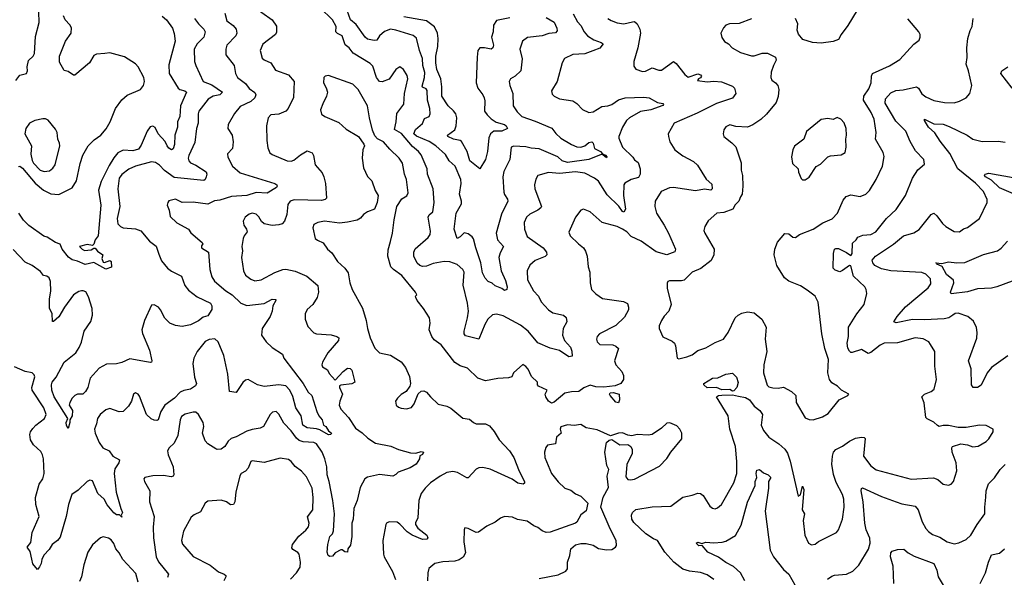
# Model space of a CAD drawing. Extents: x 1954683 to 2060285, y 904798 to 1016299.
# Tile 394 of 472: x 2023113 to 2030450, y 968162 to 972316. Entities that reach past the tile are written whole.
import ezdxf

# ---------------------------------------------------------------- set-up
doc = ezdxf.new("R2010")
doc.units = 0

msp = doc.modelspace()

# ---------------------------------------------------------------- linework, layer by layer
at = {"layer": '0CON10XD'}
for points in [[(2023085, 971863.3), (2023115, 971902.5), (2023163.8, 971915), (2023171.4, 971935), (2023170, 971965), (2023178.1, 972011.9), (2023214.4, 972045), (2023223.6, 972065), (2023230.2, 972189.8), (2023258.2, 972295), (2023254.6, 972375), (2023262.3, 972415), (2023259.3, 972475), (2023246.2, 972595), (2023226.4, 972635), (2023195, 972652), (2023155, 972650.5), (2022977.1, 972582.9)], [(2024840, 972425), (2024994, 972315), (2025027.4, 972267.4), (2025026.2, 972223.8), (2025018.1, 972205), (2024925.5, 972134.5), (2024904.2, 972085), (2024920, 972030), (2024935, 972016.2), (2024984.4, 971994.4), (2025019.5, 971939.5), (2025115, 971904.2), (2025158.1, 971855), (2025154.5, 971735), (2025114.3, 971655), (2025095, 971634.3), (2025045, 971610.8), (2024985, 971607.5), (2024965.8, 971585), (2024951.4, 971525), (2024954.3, 971415), (2024960.9, 971360.9), (2024976.2, 971325), (2024995, 971310.8), (2025105, 971264.4), (2025135, 971262.5), (2025155, 971269.5), (2025205, 971310), (2025255, 971339.2), (2025292, 971325), (2025302.9, 971305), (2025314.4, 971235), (2025366, 971175), (2025380, 971145), (2025390.8, 971095), (2025398.8, 970985), (2025390, 970975), (2025361.2, 970968.8), (2025157.4, 970972.6), (2025128, 970965), (2025112.2, 970937.8), (2025103.5, 970865), (2025085.4, 970814.6), (2025068.8, 970795), (2025045, 970786.9), (2024995, 970782.2), (2024935, 970794.5), (2024915, 970811.4), (2024896, 970846), (2024875, 970868.1), (2024845.5, 970874.5), (2024823.7, 970866.3), (2024792.5, 970845), (2024778, 970815), (2024784.3, 970785), (2024804.3, 970755), (2024809.2, 970735), (2024784.6, 970705.4), (2024777.8, 970685), (2024769.2, 970625), (2024774.1, 970594.1), (2024765.6, 970545), (2024780.5, 970445), (2024795, 970412.5), (2024835, 970381.9), (2024865, 970370.5), (2024912.4, 970377.6), (2025015, 970432.5), (2025074.7, 970455.3), (2025095, 970457.1), (2025165, 970441.5), (2025253.8, 970405), (2025335, 970336.2), (2025338.6, 970285), (2025329.2, 970245), (2025297.5, 970195), (2025255, 970156.2), (2025241.4, 970125), (2025239.2, 970085), (2025260.4, 970030.4), (2025305, 969982.2), (2025325, 969974.4), (2025435, 969967.8), (2025476.6, 969956.6), (2025491.2, 969945), (2025488, 969925), (2025409.2, 969835), (2025368.6, 969765), (2025364.3, 969745), (2025369.7, 969729.7), (2025407.9, 969707.9), (2025420.2, 969680.2), (2025465, 969630), (2025524, 969696), (2025555, 969719.4), (2025575, 969717.5), (2025587.1, 969705), (2025611.4, 969615), (2025588, 969602), (2025505.8, 969594.2), (2025495, 969588.5), (2025495.3, 969575), (2025518.9, 969525), (2025497.5, 969475), (2025492.5, 969445), (2025505.7, 969415), (2025563, 969353), (2025615, 969273.8), (2025665, 969239.1), (2025707.3, 969197.3), (2025765, 969162.1), (2025877.5, 969137.5), (2025935, 969113.1), (2026025, 969089.2), (2026064.1, 969085.9), (2026105, 969099.2), (2026122.5, 969095), (2026115, 969076.7), (2026093.9, 969066.1), (2026091.2, 969045), (2026067.5, 969005), (2026022.3, 968977.7), (2025934.1, 968945.9), (2025915, 968927.5), (2025894.4, 968915.6), (2025795, 968928.2), (2025705, 968907.3), (2025685, 968894.3), (2025649.2, 968830.8), (2025627.2, 968732.8), (2025603.2, 968675), (2025597.1, 968595), (2025587.3, 968565), (2025589.1, 968465), (2025578.9, 968401.1), (2025558.8, 968375), (2025555, 968350), (2025535, 968352), (2025515, 968366.7), (2025505, 968366.2), (2025465, 968343.8), (2025445, 968320), (2025425, 968316.2), (2025412, 968325), (2025405, 968350), (2025409.4, 968405), (2025424.4, 968465), (2025442.9, 968485), (2025452.5, 968507.5), (2025459.3, 968635), (2025447.6, 968735), (2025419.4, 968875), (2025403.8, 968925), (2025401.2, 968985), (2025387.8, 969045)], [(2027238.3, 972358.3), (2027269.5, 972299.5), (2027295, 972272.5), (2027320, 972225), (2027345, 972194.4), (2027390.8, 972165), (2027445, 972146.9), (2027460, 972135), (2027435.3, 972104.7), (2027382.7, 972082.7), (2027325, 972061.1), (2027235, 972057.5), (2027173.4, 972026.6), (2027154.5, 971995.5), (2027118.1, 971855), (2027076, 971785), (2027080.3, 971760.3), (2027096.7, 971745), (2027135, 971725.7), (2027235, 971711.9), (2027265, 971690.8), (2027306.6, 971646.6), (2027355, 971624.3), (2027385, 971630), (2027450.8, 971669.2), (2027495, 971674.4), (2027524.5, 971685), (2027575, 971719.2), (2027625, 971733.3), (2027765, 971739.3), (2027802.7, 971732.7), (2027865, 971699.2), (2027905, 971691.2), (2027911.2, 971685), (2027905, 971676.7), (2027816.7, 971645), (2027738.4, 971631.6), (2027655.8, 971585), (2027634.4, 971565), (2027605.7, 971515), (2027578, 971445), (2027578, 971432), (2027605.7, 971365), (2027682.5, 971292.5), (2027695, 971271.4), (2027721.9, 971251.9), (2027735.5, 971205.5), (2027737.2, 971165), (2027725, 971139.6), (2027669.2, 971125), (2027623.1, 971096.9), (2027614.6, 971085.4), (2027612.1, 971005), (2027627.9, 970905), (2027615, 970882.5), (2027605, 970885.8), (2027577.1, 970927.1), (2027491, 971011), (2027425, 971112.5), (2027395, 971135.5), (2027325, 971173.1), (2027255, 971183.4), (2027135, 971169.2), (2027053, 971177), (2026975, 971156), (2026958.8, 971128.8), (2026948, 971085), (2026950.8, 971055), (2027000.6, 970925), (2026996.2, 970913.8), (2026975, 970895.6), (2026913.8, 970866.2), (2026888.6, 970845), (2026873.1, 970805), (2026875.5, 970755.5), (2026895, 970700), (2027012.7, 970615), (2027037.3, 970585), (2027041.4, 970565), (2027028.9, 970551.1), (2026955, 970521.9), (2026915, 970487.5), (2026894.6, 970445.4), (2026896.9, 970376.9), (2026940.9, 970295), (2026979.1, 970255), (2026999.5, 970215), (2027054.4, 970155), (2027085, 970132.9), (2027165, 970113.8), (2027185, 970097.5), (2027190.6, 970065), (2027161.9, 970015), (2027158.9, 969965), (2027172.7, 969925), (2027216.5, 969875), (2027226.6, 969846.6), (2027230.7, 969809.3), (2027205, 969803.1), (2027135, 969852.3), (2027065, 969868.9), (2026975, 969907.5), (2026901.3, 969995), (2026845, 970040), (2026715, 970110.4), (2026665, 970122.5), (2026635, 970117.8), (2026602.5, 970085), (2026578.5, 970045), (2026535, 969936.7), (2026435, 969960.6), (2026424.5, 969975), (2026425.6, 969995), (2026450.9, 970095), (2026456.4, 970143.6), (2026450, 970205), (2026418.3, 970338.3), (2026424.4, 970435), (2026415.4, 970455.4), (2026372.9, 970492.9), (2026317.8, 970512.2), (2026275, 970513.3), (2026195, 970500.6), (2026145, 970479.5), (2026115, 970477.1), (2026094, 970485), (2026075, 970502.9), (2026050.9, 970555), (2026050.9, 970585), (2026060.7, 970609.3), (2026156.1, 970693.9), (2026171.9, 970715), (2026175, 970740), (2026157.5, 970845), (2026165, 970862), (2026192, 970885), (2026201.9, 970955), (2026192.9, 971055), (2026152.5, 971165), (2026148.2, 971205), (2026105, 971309.2), (2026084.4, 971335), (2026039.9, 971369.9), (2025958.5, 971468.5), (2025905, 971498.8), (2025919.3, 971555), (2025924.1, 971615.9), (2025974.6, 971685.4), (2025980.5, 971765), (2026004.5, 971875), (2026000.2, 971900.2), (2025974, 971945), (2025945, 971963.8), (2025915, 971943.8), (2025865, 971872.5), (2025815, 971852.9), (2025795, 971854.2), (2025772.9, 971885), (2025745, 971968.6), (2025725, 971988.6), (2025597.4, 972067.4), (2025568.5, 972105), (2025537.4, 972127.4), (2025515.6, 972195.6), (2025481.8, 972211.8), (2025469.7, 972225), (2025472.1, 972265), (2025442.7, 972315), (2025352.9, 972405)], [(2024415.6, 972325), (2024445.6, 972285), (2024486.4, 972245), (2024494.4, 972225), (2024485.6, 972185), (2024435.5, 972135), (2024412.5, 972095), (2024416.2, 972005), (2024424.6, 971975), (2024481.1, 971855), (2024545, 971830), (2024624.4, 971775), (2024605, 971756.5), (2024555, 971745.3), (2024516.6, 971723.4), (2024447.5, 971635), (2024441.8, 971615), (2024443.8, 971545), (2024430.4, 971505), (2024418.3, 971401.7), (2024372.3, 971305), (2024368.8, 971285), (2024373.6, 971263.6), (2024385, 971250.5), (2024425, 971232.9), (2024501.6, 971181.6), (2024506.8, 971165), (2024502.9, 971145), (2024495.4, 971124.6), (2024485, 971118.3), (2024265, 971139.3), (2024191.8, 971191.8), (2024155, 971230.9), (2024125, 971250.8), (2024095, 971257.5), (2023975, 971224.4), (2023926.6, 971203.4), (2023875, 971161.4), (2023854.5, 971135), (2023843.6, 971055), (2023860, 970925), (2023840.5, 970835), (2023844.4, 970795), (2023863.9, 970773.9), (2023885, 970764.4), (2023975, 970757.1), (2024015, 970743.1), (2024080.8, 970665), (2024129.1, 970629.1), (2024150.2, 970570.2), (2024170.5, 970520.5), (2024215, 970465.7), (2024245, 970443.3), (2024319.2, 970405), (2024343.3, 970335), (2024370.2, 970300.2), (2024435, 970252.3), (2024534.7, 970204.7), (2024545.2, 970185.2), (2024543.8, 970156.2), (2024515, 970109.4), (2024481.2, 970098.8), (2024445, 970072.9), (2024385, 970043.3), (2024325, 970030), (2024275, 970036.9), (2024232, 970055), (2024195, 970092), (2024163.3, 970155), (2024147.1, 970175), (2024115, 970191.4), (2024095, 970189.2), (2024042.5, 970075), (2024024.4, 970005), (2024029.1, 969979.1), (2024081.4, 969855), (2024098, 969775), (2024095.8, 969764.2), (2024087.7, 969762.3), (2024056.9, 969766.9), (2023935, 969790), (2023875, 969762.2), (2023835, 969751.1), (2023760.3, 969749.7), (2023705, 969719.2), (2023638.8, 969645), (2023621.9, 969575), (2023604.2, 969545), (2023583.2, 969526.8), (2023545, 969525.7), (2023525, 969515.6), (2023503.5, 969495), (2023485.6, 969465), (2023481.1, 969445), (2023505.8, 969404.2), (2023503.3, 969365), (2023486.2, 969335), (2023487.1, 969315), (2023475, 969270), (2023462.8, 969292.8), (2023459.5, 969315), (2023472, 969345), (2023370.9, 969505), (2023352.1, 969555), (2023349.4, 969595), (2023355.3, 969615), (2023385, 969653.8), (2023445, 969764.4), (2023530.3, 969835), (2023556.4, 969873.6), (2023574.4, 969914.4), (2023594.6, 969995), (2023642.1, 970067.9), (2023656.7, 970115), (2023652.5, 970165), (2023625, 970252), (2023605, 970287.5), (2023586.8, 970296.8), (2023574.4, 970295.6), (2023555, 970290.8), (2023515, 970267.1), (2023446.2, 970175), (2023405, 970101.9), (2023365, 970066.7), (2023358.3, 970068.3), (2023355, 970127.5), (2023336, 970165), (2023335.6, 970235), (2023345.6, 970294.4), (2023343.1, 970365), (2023333.5, 970393.5), (2023315.5, 970405.5), (2023291.1, 970411.1), (2023269.2, 970439.2), (2023205.7, 970485), (2023155, 970508.6), (2023065, 970604.4)], [(2024641.1, 972365), (2024656.2, 972306.2), (2024705, 972272.5), (2024725.7, 972245), (2024731.9, 972215), (2024724.5, 972195), (2024657.3, 972125), (2024648.2, 972095), (2024650, 972055), (2024712.2, 971975), (2024721.9, 971915), (2024735.7, 971885), (2024795, 971840), (2024824, 971804), (2024865, 971772.2), (2024872.3, 971755), (2024866.4, 971733.6), (2024834.7, 971705.3), (2024755, 971670), (2024713.8, 971616.2), (2024665.8, 971535), (2024664, 971505), (2024696.6, 971456.6), (2024704.4, 971405), (2024698.6, 971355), (2024662.4, 971317.6), (2024662.8, 971292.8), (2024698.1, 971225), (2024755, 971175.6), (2025015, 971094.5), (2025028.1, 971085), (2025031.1, 971075), (2025025.6, 971065), (2024957, 971023), (2024875, 971029.2), (2024804.8, 971005.2), (2024691.9, 970998.1), (2024605, 970970.8), (2024565, 970965.5), (2024515, 970941.9), (2024405, 970957.1), (2024325, 970954.4), (2024275, 970977.5), (2024225, 970966), (2024216.1, 970953.9), (2024211.2, 970935), (2024227, 970897), (2024235, 970850.8), (2024285, 970802), (2024372, 970755), (2024388.8, 970728.8), (2024473.3, 970655), (2024476.7, 970645), (2024468, 970632), (2024468, 970615), (2024520, 970585), (2024528.9, 970455), (2024545, 970400), (2024565, 970368.8), (2024650, 970295), (2024696.7, 970266.7), (2024760, 970205), (2024806.2, 970186.2), (2024935, 970201.8), (2024995, 970232.5), (2025021.2, 970231.2), (2025022.9, 970225), (2024998.9, 970185), (2024993.3, 970145), (2024978.9, 970105), (2024921.1, 970015), (2024914.3, 969965), (2024950, 969915), (2024995, 969873.1), (2025071.2, 969825), (2025080.8, 969795), (2025225, 969605.6), (2025261.9, 969541.9), (2025289.2, 969515), (2025328.1, 969398.1), (2025343.1, 969365), (2025366.4, 969335), (2025376.2, 969296.2), (2025395, 969284.2), (2025413.1, 969253.1), (2025435.8, 969235), (2025432.5, 969225), (2025415, 969222), (2025350.5, 969260.5), (2025325, 969268.9), (2025255, 969274.8), (2025223.1, 969295), (2025209.4, 969365), (2025171.8, 969425), (2025149, 969509), (2025125.6, 969555.6), (2025095, 969589.1), (2025043.3, 969596.7), (2024935, 969582.1), (2024885, 969594.5), (2024815, 969634.2), (2024795, 969629.2), (2024776.4, 969613.6), (2024725, 969538.8), (2024675.8, 969545.8), (2024664.8, 969675), (2024634.3, 969814.3), (2024592.5, 969915), (2024567.7, 969937.7), (2024525, 969934.3), (2024495, 969918.9), (2024435.6, 969845), (2024411.4, 969795), (2024402.2, 969755), (2024415, 969653.8), (2024430, 969605), (2024423.1, 969586.9), (2024385, 969563.5), (2024335, 969554.5), (2024308.2, 969541.8), (2024265.6, 969495), (2024195.7, 969444.3), (2024163.7, 969396.3), (2024145.8, 969335), (2024135, 969329.2), (2024115, 969331.1), (2024093, 969343), (2024058.2, 969375), (2024005, 969510), (2023995, 969526.7), (2023975, 969536.7), (2023961.2, 969525), (2023945.6, 969474.4), (2023923.6, 969436.4), (2023885, 969397.5), (2023855, 969393.3), (2023785, 969420), (2023755, 969409.2), (2023714, 969375), (2023692.5, 969345), (2023686.5, 969305), (2023671.5, 969265), (2023674.5, 969235.5), (2023706.2, 969165), (2023732.2, 969125), (2023780, 969105), (2023806, 969065), (2023856.7, 969036.7), (2023852.5, 969015), (2023821.3, 968968.7), (2023816.1, 968935), (2023831.8, 968795), (2023865.7, 968675), (2023880, 968645), (2023870, 968625), (2023875, 968610), (2023857, 968627), (2023835, 968626), (2023815, 968640.8), (2023765, 968702.5), (2023742.6, 968742.6), (2023696.5, 968785), (2023655, 968881.2), (2023635, 968885.7), (2023615, 968874.4), (2023550, 968810), (2023500.7, 968779.3), (2023476.5, 968705), (2023460, 968615), (2023415, 968461.2), (2023395.8, 968435), (2023354.7, 968405.3), (2023331.9, 968368.1), (2023293.7, 968326.3), (2023276.9, 968295), (2023272.5, 968265), (2023260.3, 968239.7), (2023245, 968220), (2023210.9, 968260.9), (2023204.2, 968295.8), (2023191.8, 968355), (2023169.2, 968385), (2023195, 968421.2), (2023206.4, 968495), (2023257.1, 968615), (2023234.4, 968705), (2023231.1, 968755), (2023257.1, 968855), (2023285.6, 968895), (2023295.4, 968935), (2023290.4, 969045), (2023283.8, 969075), (2023269.8, 969099.8), (2023215, 969147.5), (2023194.5, 969185), (2023188.2, 969225), (2023193.5, 969245), (2023210.5, 969269.5), (2023234, 969296), (2023298.6, 969345), (2023310.5, 969375), (2023291.8, 969425), (2023206.1, 969555), (2023204.5, 969575), (2023227.1, 969655), (2023220.9, 969670.9), (2023205, 969685.8), (2023155, 969694.2), (2023075, 969730.8)], [(2023105, 971223.3), (2023115, 971223.8), (2023135, 971208.6), (2023228, 971098), (2023290, 971045), (2023345, 971017.8), (2023405, 971013.5), (2023505, 971063.8), (2023536.9, 971115), (2023563.4, 971245), (2023583.6, 971306.4), (2023623.6, 971376.4), (2023668.8, 971421.2), (2023717.1, 971455), (2023758.2, 971501.8), (2023788.1, 971555), (2023826, 971654), (2023875, 971718.2), (2023915, 971754), (2024013.5, 971795), (2024035, 971824.4), (2024044.3, 971855), (2024038.1, 971885), (2023995.2, 971965), (2023975, 971987.1), (2023895, 972039.7), (2023785, 972070), (2023746.8, 972063.2), (2023685, 972059.2), (2023665, 972050), (2023632.9, 971995), (2023525, 971903.3), (2023515, 971903.3), (2023475, 971930), (2023445, 971937.5), (2023409.5, 971999.5), (2023410.5, 972045), (2023455.4, 972154.6), (2023495.5, 972215), (2023498.9, 972255), (2023487.8, 972277.8), (2023451.4, 972315), (2023439.4, 972345)], [(2024175, 972340.8), (2024206.5, 972315), (2024251.6, 972251.6), (2024263.2, 972213.2), (2024270.5, 972155), (2024225, 971980), (2024227.9, 971915), (2024295, 971805.8), (2024306.2, 971795), (2024344.6, 971784.6), (2024355.6, 971775), (2024311.3, 971675), (2024305.4, 971595), (2024289.1, 971555), (2024289.5, 971515), (2024269.4, 971455), (2024267.5, 971385), (2024256, 971354), (2024245, 971345.6), (2024225, 971357.5), (2024212.7, 971375)], [(2027035, 972331.5), (2027095, 972297.8), (2027116.6, 972253.4), (2027117.9, 972232.1), (2027105, 972216.7), (2027055, 972212), (2027005, 972195.3), (2026896.5, 972183.5), (2026860, 972155), (2026839.4, 972095), (2026856.5, 972025), (2026848.2, 971935), (2026805, 971895.5), (2026770, 971875), (2026760, 971855), (2026764.2, 971825.8), (2026787.7, 971765), (2026790, 971675), (2026819.5, 971629.5), (2026855, 971594.6), (2026955, 971560.9), (2027077.9, 971507.9), (2027106.9, 971466.9), (2027144.2, 971434.2), (2027225, 971386.8), (2027265, 971369.6), (2027295, 971365.5), (2027325, 971376.4), (2027355, 971401.2), (2027376.2, 971406.2), (2027385.4, 971395.4), (2027397.1, 971355), (2027441.4, 971335), (2027457, 971317), (2027476.9, 971306.9), (2027488.5, 971295), (2027485, 971286.2), (2027458.3, 971308.3), (2027445, 971310.8), (2027355, 971273.5), (2027195, 971251.6), (2027155, 971264), (2027121.8, 971295), (2026985, 971352.7), (2026925, 971357.5), (2026885, 971368.7), (2026795, 971373.6), (2026775, 971365.7), (2026766.2, 971275), (2026721.2, 971185), (2026713.8, 971145), (2026720.3, 971030.3), (2026724.5, 971014.5), (2026749.1, 970979.1), (2026750, 970965), (2026702.4, 970867.6), (2026664.7, 970725), (2026673.5, 970675), (2026718.6, 970625), (2026692.1, 970577.9), (2026684.5, 970544.5), (2026701.9, 970445), (2026733, 970373), (2026745.5, 970325), (2026742.5, 970305), (2026725, 970298.6), (2026705, 970312.9), (2026655, 970332.2), (2026632.6, 970352.6), (2026605, 970364.3), (2026580.4, 970390.4), (2026560.5, 970430.5), (2026548.8, 970505), (2026510.8, 970615), (2026495, 970682), (2026485, 970698.2), (2026455, 970721.5), (2026425, 970728.6), (2026395, 970698), (2026373.3, 970685), (2026351.4, 970755), (2026365, 970873.3), (2026406.2, 970945), (2026406.2, 970965), (2026390.6, 971015), (2026401.6, 971095), (2026400, 971125), (2026358.5, 971225), (2026312.2, 971265), (2026285, 971312.2), (2026213.8, 971375), (2026165, 971408.5), (2026069, 971449), (2026050, 971465), (2026061.5, 971498.5), (2026115, 971542.2), (2026130.4, 971579.6), (2026164.4, 971595.6), (2026171.1, 971615), (2026168.4, 971655), (2026150.8, 971715), (2026148.2, 971788.2), (2026140.8, 971800.8), (2026115, 971813.3), (2026111.1, 971821.1), (2026130, 971885), (2026131.1, 971921.1), (2026116.8, 971975), (2026115.7, 972025.7), (2026093.3, 972085), (2026068.8, 972178.8), (2026045, 972198.5), (2025915, 972238.8), (2025875, 972245.5), (2025831.4, 972228.6), (2025794.3, 972195), (2025775, 972164.3), (2025755, 972161.1), (2025705, 972170.6), (2025688.1, 972185), (2025619.2, 972279.2), (2025578.2, 972315), (2025553.8, 972385)], [(2026765, 972330), (2026665, 972308.6), (2026644.6, 972275.4), (2026641.8, 972225), (2026629.6, 972185), (2026644.2, 972125), (2026637.5, 972105), (2026625, 972096), (2026576.9, 972106.9), (2026542.5, 972105), (2026527.1, 972085), (2026522.3, 972037.7), (2026514.7, 971845), (2026525.8, 971805.8), (2026565, 971755.7), (2026573.8, 971733.8), (2026579.3, 971710.7), (2026577.6, 971635), (2026596, 971606), (2026625, 971578.2), (2026662.8, 971552.8), (2026725, 971534.4), (2026738.2, 971525), (2026746.7, 971505), (2026705.4, 971484.6), (2026645, 971484.4), (2026620.6, 971465), (2026609.4, 971435), (2026600, 971335), (2026584.3, 971275), (2026542.5, 971205), (2026467.1, 971265), (2026446.6, 971335), (2026405, 971407.5), (2026395, 971415.5), (2026345, 971425.3), (2026303.8, 971445), (2026300, 971455), (2026354.4, 971495), (2026365.5, 971525), (2026371.5, 971585), (2026362.3, 971615), (2026345, 971637.1), (2026306.9, 971675), (2026258.5, 971745), (2026259.4, 971815), (2026251.2, 971875), (2026221.7, 971945), (2026213.6, 971995), (2026214.3, 972045), (2026229.2, 972115), (2026230.8, 972175), (2026225.8, 972215), (2026205, 972262.1), (2026145, 972308.4), (2025975, 972337.1)], [(2027495, 972324.3), (2027519.8, 972309.8), (2027565, 972292.9), (2027615, 972284.4), (2027679.2, 972299.2)], [(2027705, 968667.8), (2027825, 968687.5), (2027965, 968690.8), (2028055, 968758.6), (2028125, 968772.5), (2028165, 968788.8), (2028185, 968786), (2028205, 968771.2), (2028255, 968692.5), (2028276.1, 968676.1), (2028295, 968672), (2028311.7, 968678.3), (2028343.3, 968705), (2028435.5, 968865), (2028455.7, 968935.7), (2028457.8, 969025), (2028447.3, 969135), (2028405.4, 969265), (2028393.3, 969365), (2028306, 969505), (2028320, 969515), (2028345, 969519.6), (2028425, 969520.6), (2028469.6, 969510.4), (2028520.1, 969500.1), (2028551.8, 969485), (2028587, 969437), (2028628.8, 969405), (2028648.8, 969375), (2028639.2, 969295), (2028654.4, 969255), (2028694.3, 969205), (2028770, 969155), (2028815, 969115.8), (2028835, 969087.1), (2028855, 969027.1), (2028914.2, 968765), (2028930, 968775), (2028945, 968840), (2028956.1, 968816.1), (2028943.3, 968665), (2028961.9, 968635), (2028951.4, 968585), (2028963.9, 968475), (2028990, 968415), (2029013.2, 968403.2), (2029040.6, 968409.4), (2029065, 968428), (2029200, 968495), (2029215.5, 968514.5), (2029243.3, 968595), (2029255.4, 968685), (2029254.5, 968745), (2029245, 968778.8), (2029197.7, 968867.7), (2029176.7, 968926.7), (2029163.9, 969005), (2029168.5, 969065), (2029176.9, 969095), (2029194.2, 969115), (2029245, 969138.9), (2029295, 969175.7), (2029341.3, 969198.7), (2029385.8, 969205.8), (2029405, 969203.3), (2029413.3, 969195), (2029400.8, 969065), (2029455, 968991.9), (2029495, 968961.1), (2029755, 968893.3), (2029922.1, 968902.1), (2029955, 968889.2), (2029995, 968855.6), (2030035, 968848.8), (2030054.1, 968855.9), (2030070, 968875), (2030096.4, 968955), (2030090.5, 969015), (2030060.8, 969095), (2030058, 969125), (2030063.3, 969135), (2030125, 969155.8), (2030175, 969148), (2030214.1, 969134.1), (2030255, 969138), (2030315, 969172.5), (2030335, 969192), (2030366.2, 969245), (2030367.5, 969265), (2030315, 969293.8), (2030265, 969294.2), (2030165, 969278), (2030105, 969278), (2030033.6, 969293.6), (2029995, 969293.8), (2029965, 969286), (2029951.7, 969291.7), (2029925, 969318.6), (2029875, 969342.2), (2029865, 969352.5), (2029852.2, 969462.2), (2029836, 969505), (2029854, 969525), (2029903.6, 969546.4), (2029926, 969564), (2029945.5, 969635), (2029932.2, 969735), (2029932.5, 969845), (2029898.8, 969895), (2029886.2, 969916.2), (2029845, 969938.1), (2029784.5, 969945.5), (2029655, 969909.4), (2029555, 969905.8), (2029525, 969892), (2029455, 969837.5), (2029435, 969829.2), (2029385, 969858.6), (2029315, 969836.7), (2029305, 969836.7), (2029295, 969846.7), (2029285, 969867.5), (2029280, 969905), (2029288.8, 969955), (2029289.4, 970025), (2029351.1, 970125), (2029405.7, 970195), (2029426.5, 970275), (2029421.1, 970305), (2029409.4, 970325), (2029325.5, 970405), (2029305, 970483.1), (2029295, 970485.3), (2029245, 970446.8), (2029225, 970438.2), (2029189.4, 970449.4), (2029174.6, 970464.6), (2029177.5, 970575), (2029184.6, 970605.4), (2029195, 970612.2), (2029215, 970611.3), (2029275, 970581.7), (2029305, 970558.5), (2029308.7, 970561.3), (2029315.2, 970575), (2029318.3, 970651.7), (2029346.2, 970675), (2029358.8, 970695), (2029395, 970710.8), (2029455, 970715.6), (2029492.5, 970735), (2029572.9, 970835), (2029645, 970902.9), (2029714, 971006), (2029765, 971135.7), (2029805, 971196), (2029855, 971240), (2029850, 971275), (2029788.3, 971338.3), (2029748.5, 971408.5), (2029715.9, 971485.9), (2029640.8, 971560.8), (2029561.5, 971695), (2029564.4, 971725), (2029605, 971770.6), (2029642, 971788), (2029695, 971793.5), (2029795, 971815.6), (2029810, 971805), (2029835, 971764.4), (2029865, 971741.1), (2029925, 971714.5), (2030005, 971698.9), (2030075, 971697.1), (2030115, 971709.2), (2030165.5, 971734.5), (2030194.1, 971765.9), (2030207.5, 971825), (2030183.5, 971935), (2030165.5, 971985), (2030172.2, 972035), (2030170, 972105), (2030179.2, 972175), (2030194.4, 972235), (2030209.2, 972265), (2030218, 972325)], [(2029354.5, 972385.5), (2029285, 972272), (2029233.4, 972206.6), (2029215, 972168.8), (2029175, 972152.5), (2029085, 972140.8), (2029020, 972145), (2028949.3, 972169.3), (2028915, 972207.5), (2028907.3, 972237.3), (2028911.4, 972285), (2028893.3, 972325)], [(2027679.2, 972299.2), (2027695, 972301.4), (2027715.3, 972285.3), (2027732.9, 972245), (2027737.9, 972215), (2027720, 972105), (2027689.2, 972005), (2027690.3, 971970.3), (2027705, 971946.2), (2027755, 971930), (2027775, 971932.9), (2027825, 971957.5), (2027875, 971940), (2027895, 971940.8), (2027985, 972004), (2028005, 971989.2), (2028068.6, 971908.6), (2028095, 971888), (2028165, 971912.2), (2028185, 971905.7), (2028192.5, 971895), (2028187.1, 971882.9), (2028170, 971875), (2028163, 971863), (2028235, 971852.9), (2028285, 971858.9), (2028343.3, 971853.3), (2028425, 971820), (2028440, 971805), (2028449.2, 971765), (2028425, 971731.5), (2028305, 971692.1), (2028160.5, 971619.5), (2027988.8, 971545), (2027946.2, 971465), (2027948, 971445), (2027957.5, 971405), (2027995.5, 971345.5), (2028055, 971301.4), (2028135, 971260), (2028163.1, 971233.1), (2028228.7, 971128.7), (2028269.7, 971089.7), (2028272, 971055), (2028264.1, 971045.9), (2028215, 971052.7), (2028148.8, 971041.2), (2027985, 971065.3), (2027955, 971062.5), (2027892, 971035), (2027847.1, 970965), (2027845.9, 970924.1), (2027857.1, 970875), (2027915.9, 970785.9), (2027947.3, 970725), (2028000, 970605), (2027994.4, 970585.6), (2027935, 970564.7), (2027855, 970586), (2027744.5, 970665), (2027670.1, 970700.1), (2027637.8, 970735), (2027605, 970756), (2027565, 970775.5), (2027452.5, 970805), (2027365, 970884.2), (2027315, 970903.3), (2027295, 970897.5), (2027254, 970845), (2027204.1, 970734.1), (2027215, 970706.7), (2027276.2, 970645), (2027315, 970616.7), (2027330.2, 970590.2), (2027340.9, 970555), (2027348.2, 970475), (2027361.4, 970435), (2027364.3, 970354.3), (2027374.2, 970305), (2027405, 970274), (2027455, 970238.1), (2027613.4, 970216.6), (2027641.3, 970201.3), (2027650.6, 970175), (2027649.4, 970155), (2027620, 970100), (2027555, 970038.5), (2027434, 969975), (2027416.7, 969955), (2027410, 969935), (2027416.7, 969915), (2027436.9, 969896.9), (2027533, 969893), (2027555, 969882.9), (2027574, 969865), (2027544.2, 969775), (2027554.3, 969745), (2027598.6, 969695), (2027611.9, 969665), (2027613.3, 969635), (2027592.9, 969605), (2027550.9, 969589.1), (2027465, 969577.3), (2027405, 969580.8), (2027365, 969592.5), (2027316.4, 969573.6), (2027280, 969545), (2027225, 969544.2), (2027175, 969534), (2027095, 969466.9), (2027075, 969460), (2027053, 969473), (2027034.5, 969505), (2027029.2, 969525), (2027042.5, 969555), (2026980, 969585), (2026972.5, 969595), (2026972.5, 969615), (2026926.4, 969656.4), (2026902, 969712), (2026885, 969733.3), (2026863.3, 969746.7), (2026792.5, 969685), (2026780, 969655), (2026755, 969648), (2026675, 969643.3), (2026585, 969624.3), (2026525.9, 969645.9), (2026449.7, 969719.7), (2026395, 969738), (2026355, 969760.8), (2026253.1, 969893.1), (2026201.7, 969931.7), (2026183.1, 969955), (2026163.8, 970005), (2026172, 970055), (2026167.5, 970095), (2026122.5, 970165), (2026074.5, 970225), (2026063.9, 970246.1), (2026063.3, 970255), (2026072.5, 970265), (2026062.9, 970285), (2025960, 970410), (2025897.5, 970455), (2025879.4, 970475), (2025855.6, 970555), (2025859.1, 970600.9), (2025875, 970662.5), (2025891.1, 970725), (2025902.9, 970825), (2025923.8, 970925), (2025959.7, 970980.3), (2025997, 971003), (2026008.6, 971025), (2025994.4, 971125), (2025979.5, 971165), (2025965, 971246), (2025941.9, 971285), (2025871.5, 971351.5), (2025825, 971406.9), (2025778.1, 971428.1), (2025760, 971450), (2025741.8, 971491.8), (2025718.9, 971585), (2025705.5, 971675), (2025635, 971795.7), (2025595.3, 971835.3), (2025415, 971900), (2025390, 971895), (2025380, 971885), (2025377.5, 971845), (2025397.7, 971807.7), (2025406, 971775), (2025400, 971745), (2025372, 971688), (2025353.3, 971645), (2025361.7, 971611.7), (2025387.5, 971595), (2025490.6, 971550.6), (2025545, 971500.8), (2025636.7, 971445), (2025678.3, 971388.3), (2025681.2, 971375), (2025670, 971345), (2025665.7, 971284.3), (2025675, 971212.5), (2025705, 971146.7), (2025736.2, 971115), (2025762.3, 971042.3), (2025783.8, 971005), (2025776.1, 970953.9), (2025756.4, 970903.6), (2025705, 970883.8), (2025675, 970863.8), (2025652.4, 970837.6), (2025626.6, 970823.4), (2025555, 970806.2), (2025495, 970800), (2025384.4, 970815.6), (2025334.3, 970805.7), (2025305, 970790), (2025297.5, 970765), (2025315.9, 970685.9), (2025332.3, 970672.3), (2025375, 970653.3), (2025406.7, 970605), (2025439.4, 970579.4), (2025482, 970515), (2025535.8, 970465), (2025561.1, 970431.1), (2025574.3, 970355), (2025590, 970305), (2025667.4, 970167.4), (2025695.4, 970075.4), (2025704.5, 970015), (2025724.4, 969945), (2025759.8, 969869.8), (2025794.7, 969834.7), (2025875.4, 969815.4), (2025956.2, 969766.2), (2025987.1, 969725), (2026016.6, 969656.6), (2026025.8, 969605), (2026021.2, 969585), (2025993.8, 969545), (2025956.6, 969523.4), (2025928, 969495), (2025913.3, 969473.3), (2025917.5, 969445), (2025935, 969428.8), (2025955, 969422), (2025995, 969417.5), (2026032.1, 969427.9), (2026052.5, 969455), (2026081.9, 969528.1), (2026105, 969548), (2026125, 969550), (2026145, 969540), (2026173.1, 969505), (2026232.3, 969452.3), (2026296.8, 969436.8), (2026325, 969420.6), (2026415, 969346.4), (2026465, 969340.6), (2026493.7, 969313.7), (2026514.5, 969304.5), (2026585, 969304.2), (2026615, 969290), (2026648.8, 969248.8), (2026687, 969187), (2026761.9, 969105), (2026795.3, 969055.3), (2026835, 968951.2), (2026875.7, 968874.3), (2026875, 968862.5), (2026865, 968856), (2026825, 968863.6), (2026783, 968893), (2026617.8, 968967.8), (2026565, 968980), (2026535, 968977.5), (2026513.2, 968966.8), (2026455, 968902.5), (2026445, 968902.5), (2026375, 968942.5), (2026340.9, 968950.9), (2026295, 968942.5), (2026245, 968914.4), (2026175, 968864.4), (2026134.6, 968825.4), (2026105.6, 968785), (2026086.9, 968735), (2026078.8, 968605), (2026062.1, 968567.9), (2026062.9, 968555), (2026078.9, 968528.9), (2026147.1, 968475), (2026153.8, 968456.2), (2026147.5, 968445), (2026115, 968442.9), (2026038.1, 968475), (2026000.6, 968500.6), (2025945, 968558.6), (2025925, 968571.9), (2025865, 968574.2), (2025846.7, 968565), (2025841.2, 968555), (2025818.6, 968435), (2025823.2, 968333.2), (2025828, 968315), (2025890, 968205), (2025914.5, 968144.5)], [(2028565, 972321.2), (2028475, 972287.5), (2028402.5, 972285), (2028375.6, 972274.4), (2028356.2, 972255), (2028338, 972215), (2028344.2, 972184.2), (2028365, 972153.3), (2028395, 972136.2), (2028422, 972105), (2028485, 972072.2), (2028565, 972045.8), (2028585, 972045.8), (2028644.4, 972065.6), (2028685, 972067.5), (2028745, 972036), (2028750.8, 972015), (2028729.2, 971975), (2028712.5, 971925), (2028709.2, 971885), (2028718, 971865), (2028745, 971845.8), (2028761.1, 971825), (2028770.4, 971795), (2028765.3, 971744.7), (2028750.2, 971699.8), (2028678.6, 971611.4), (2028635, 971572.5), (2028575, 971532.7), (2028535, 971515.6), (2028448.9, 971518.9), (2028405, 971531.9), (2028375, 971517.5), (2028360.8, 971495), (2028354, 971465), (2028358.8, 971445), (2028419.3, 971399.3), (2028448.7, 971368.7), (2028490.2, 971250.2), (2028489.5, 971195), (2028499.5, 971155), (2028502.3, 971075), (2028495.6, 971015), (2028483.8, 970995), (2028472.7, 970965), (2028443.8, 970936.2), (2028426, 970904), (2028361.1, 970878.9), (2028306.7, 970875), (2028243.6, 970816.4), (2028218, 970775), (2028212, 970745), (2028219.2, 970725), (2028288.9, 970605), (2028285.3, 970564.7), (2028265, 970520.6), (2028188.6, 970461.4), (2028125, 970436), (2028064.5, 970375.5), (2028045, 970369.2), (2027955, 970370), (2027942.5, 970365), (2027936.7, 970353.3), (2027937.5, 970315), (2027968.6, 970195), (2027950, 970145), (2027915, 970108), (2027895.8, 970075), (2027878.8, 970035), (2027878.8, 970015), (2027905, 969953.8), (2027975, 969920.8), (2027992, 969905), (2028000.8, 969885), (2028012.5, 969795), (2028025, 969790), (2028085, 969804.3), (2028125, 969818.8), (2028165, 969850.6), (2028225, 969872.2), (2028295, 969911.9), (2028356.2, 969935), (2028391.4, 969985), (2028444.4, 970095), (2028466.2, 970115), (2028495, 970130), (2028535, 970140), (2028585, 970131.4), (2028642, 970085), (2028674.4, 970025), (2028667.1, 969935), (2028680.6, 969845), (2028658.1, 969745), (2028655.6, 969685), (2028683.9, 969593.9), (2028695, 969581.1), (2028725, 969572.1), (2028765, 969570.5), (2028805, 969577.5), (2028863.8, 969545), (2028896.7, 969515), (2028900, 969465), (2028965, 969350), (2028995, 969336.2), (2029025, 969333.8)], [(2029025, 969333.8), (2029095, 969356), (2029137.9, 969382.1), (2029218.8, 969485), (2029283.3, 969515), (2029292.5, 969525), (2029235.7, 969555.7), (2029206, 969585), (2029165, 969611.4), (2029147.8, 969635), (2029133.6, 969685), (2029140, 969785), (2029112.7, 969865), (2029091.2, 969975), (2029062.5, 970212.5), (2029040, 970255), (2028981.7, 970301.7), (2028932.2, 970332.2), (2028845, 970367.3), (2028813, 970393), (2028755.4, 970485), (2028735.5, 970565), (2028740.5, 970605), (2028760.9, 970659.1), (2028815, 970724), (2028845, 970720.8), (2028875, 970696.7), (2028895, 970693.3), (2028923.3, 970715), (2029025, 970754.6), (2029097.2, 970802.8), (2029167.9, 970832.1), (2029207.3, 970875), (2029248.5, 970971.5), (2029270.6, 970999.4), (2029305, 971010.6), (2029375, 970999.5), (2029418.8, 971015), (2029445, 971043.8), (2029495.7, 971125), (2029541.4, 971225), (2029554.1, 971295.9), (2029546.3, 971326.3), (2029490.6, 971425), (2029494.6, 971475), (2029480.8, 971575), (2029458.5, 971625), (2029399.6, 971715), (2029404.2, 971745.8), (2029439.4, 971800.6), (2029457.5, 971845), (2029460, 971895), (2029467.5, 971915), (2029595, 971971.2), (2029670.3, 972019.7), (2029775, 972133.8), (2029815, 972162.5), (2029823.3, 972185), (2029823.3, 972205), (2029813.3, 972225), (2029731.4, 972321.4)], [(2030509.2, 971805), (2030424.3, 971915), (2030431.2, 971935), (2030475.3, 971964.7)], [(2024212.7, 971375), (2024197.7, 971407.7), (2024146.1, 971466.1), (2024123.4, 971513.4), (2024105, 971522.9), (2024085, 971516.8), (2024062.3, 971485), (2024019.2, 971380.8), (2023998.5, 971351.5), (2023955, 971338), (2023885, 971344), (2023845, 971323.3), (2023815, 971287.7), (2023780.7, 971229.3), (2023720.8, 971109.2), (2023701.5, 971045), (2023718.3, 970935), (2023697.9, 970705), (2023674.7, 970675.3), (2023665.6, 970644.4), (2023655.7, 970634.3), (2023615, 970640), (2023560, 970625), (2023577.5, 970605), (2023595, 970596.2), (2023645, 970601.9), (2023665, 970614.3), (2023675, 970612.5), (2023692, 970592), (2023733.3, 970565), (2023724.1, 970535.9), (2023735, 970510), (2023745, 970508), (2023785, 970521.2), (2023794.2, 970514.2), (2023797.3, 970472.7), (2023755, 970456.7), (2023665, 970506.7), (2023601.5, 970491.5), (2023545, 970517.5), (2023505, 970527.1), (2023477, 970547), (2023430.8, 970605), (2023415, 970642.5), (2023380, 970655), (2023317.5, 970695), (2023293.3, 970703.3), (2023182.4, 970782.4), (2023141.9, 970821.9), (2023107.8, 970875)], [(2023295, 971185.6), (2023335, 971190.8), (2023360.9, 971209.1), (2023377.5, 971235), (2023411.9, 971375), (2023410.6, 971395), (2023396.6, 971426.6), (2023391.4, 971475), (2023380.7, 971500.7), (2023325, 971566.2), (2023305, 971576.7), (2023285, 971577.5), (2023225, 971563.6), (2023185, 971544.4), (2023158.5, 971505), (2023150.8, 971465), (2023200, 971375), (2023196.7, 971315), (2023205, 971266), (2023215, 971247.5), (2023266, 971195), (2023295, 971185.6)], [(2028965, 971123.3), (2028995, 971142.5), (2029047.3, 971222.7), (2029080.3, 971239.7), (2029135, 971293.3), (2029155, 971301.2), (2029235, 971308), (2029264.1, 971325.9), (2029272, 971365), (2029268, 971425), (2029274, 971455), (2029272.5, 971505), (2029257.7, 971547.7), (2029232.5, 971575), (2029205, 971586.2), (2029175, 971573.3), (2029135, 971580), (2029085, 971573.3), (2028975, 971482.5), (2028955, 971426.7), (2028886.8, 971373.2), (2028873.1, 971345), (2028864.3, 971295), (2028871.2, 971245), (2028913.3, 971205), (2028915, 971180), (2028935, 971132.5), (2028945, 971123.3), (2028965, 971123.3)], [(2030477.2, 969812.8), (2030354.4, 969725), (2030321.8, 969685), (2030277.1, 969592.9), (2030250, 969575), (2030218.8, 969575), (2030204.5, 969594.5), (2030203.7, 969713.7), (2030183.1, 969775), (2030245, 969942.5), (2030247.3, 969985), (2030241.7, 970021.7), (2030219.8, 970069.8), (2030178.8, 970105), (2030105, 970129.5), (2030083.9, 970126.1), (2030066.2, 970113.8), (2030036.1, 970093.9), (2030001.7, 970088.3), (2029855, 970079.5), (2029765, 970082.5), (2029645, 970056.7), (2029626, 970065), (2029651.4, 970105), (2029714, 970176), (2029882.7, 970317.3), (2029902.3, 970347.7), (2029899.1, 970385), (2029865, 970420.6), (2029835, 970431.5), (2029605, 970444.4), (2029535, 970458.6), (2029485, 970485.7), (2029470.6, 970505), (2029466, 970525), (2029489.2, 970555), (2029625, 970642.9), (2029698.6, 970705), (2029775, 970728.9), (2029815, 970752.5), (2029905, 970864), (2029925, 970873.8), (2029948, 970855), (2029988.3, 970798.3), (2030013.3, 970775), (2030075, 970738.8), (2030115, 970736.2), (2030145, 970758), (2030175, 970768.8), (2030265.4, 970834.6), (2030322, 970955), (2030322.5, 970975), (2030294.4, 971035), (2030235, 971097.6), (2030103.1, 971205), (2030045, 971320), (2029971, 971411), (2029932.3, 971472.3), (2029885, 971515.7), (2029854.4, 971565), (2029855, 971575.6), (2029925, 971541.1), (2029995, 971538.1), (2030039.3, 971519.3), (2030172.5, 971455), (2030215, 971425.6), (2030285, 971407.5), (2030405, 971410.6), (2030455, 971404)], [(2030605, 970981.2), (2030415, 971064.2), (2030355, 971120), (2030310.8, 971145), (2030302.5, 971155), (2030306.1, 971163.9), (2030335, 971171.9), (2030515, 971140.9)], [(2030508.6, 970368.6), (2030395, 970324.4), (2030355, 970316.5), (2030248.8, 970311.2), (2030175, 970288.1), (2030055, 970274.2), (2030050, 970285), (2030073.3, 970355), (2030070.5, 970375), (2030018.4, 970418.4), (2029986.9, 970476.9), (2029947.5, 970495), (2029950, 970500), (2029940, 970505), (2029985, 970499.2), (2030035, 970511.5), (2030095, 970505.4), (2030155, 970507.7), (2030295, 970567.3), (2030398.8, 970595), (2030426.6, 970613.4), (2030473.5, 970666.5)], [(2028425, 969548.9), (2028405, 969560.5), (2028345, 969557.5), (2028305, 969574.5), (2028235, 969574.4), (2028210, 969595), (2028210, 969605), (2028275, 969644.5), (2028315, 969648.6), (2028375.9, 969674.1), (2028425, 969683.3), (2028455, 969652.5), (2028465.9, 969614.1), (2028456.7, 969575), (2028435, 969551.5), (2028425, 969548.9)], [(2027575, 969461.2), (2027555, 969467.1), (2027513.1, 969515), (2027507.1, 969525), (2027512, 969535), (2027535, 969538.4), (2027580, 969525), (2027581.9, 969485), (2027575, 969461.2)], [(2025387.8, 969045), (2025367.1, 969095), (2025325, 969156.2), (2025305, 969166.2), (2025225, 969171.5), (2025195, 969181.8), (2025175, 969197.3), (2025135, 969253.8), (2025080.8, 969310.8), (2025045, 969376.7), (2025025, 969398), (2024997.3, 969392.7), (2024978.8, 969375), (2024928.8, 969285), (2024905, 969273.1), (2024845, 969263.5), (2024805, 969250), (2024725, 969207.3), (2024690, 969195), (2024666.2, 969175), (2024641.2, 969135), (2024615, 969116.7), (2024585, 969113.8), (2024575, 969118.8), (2024516.2, 969156.2), (2024495, 969179.2), (2024475.4, 969235), (2024485.4, 969285), (2024480.5, 969315), (2024445, 969374), (2024425, 969390.8), (2024405, 969392.5), (2024345, 969377.1), (2024320, 969360), (2024308.8, 969335), (2024290.8, 969219.2), (2024265, 969160), (2024226, 969125), (2024214, 969105), (2024219.2, 969075), (2024257.5, 968985), (2024260.8, 968925), (2024256.2, 968915), (2024240.8, 968909.2), (2024185, 968921.2), (2024105, 968917.1), (2024045, 968906), (2024038, 968895), (2024042.5, 968875), (2024082.5, 968805), (2024081.1, 968725), (2024115.6, 968615), (2024107.2, 968535), (2024109.4, 968455), (2024130.9, 968315), (2024146.8, 968276.8), (2024222.7, 968185), (2024215, 968160)], [(2026985, 968151.9), (2027125, 968180), (2027181.7, 968208.3), (2027196.2, 968225), (2027193.8, 968275), (2027212, 968325), (2027220, 968375), (2027255, 968403.8), (2027295, 968414), (2027335, 968414), (2027385, 968400), (2027426.1, 968376.1), (2027485, 968366.7), (2027525, 968370), (2027552.5, 968385), (2027560.7, 968399.3), (2027557.5, 968435), (2027513.5, 968523.5), (2027443.3, 968685), (2027461.2, 968758.8), (2027500.5, 968829.5), (2027491.1, 968915), (2027503.3, 968965), (2027489.2, 968995), (2027472.2, 969095), (2027486.2, 969165), (2027505, 969183.3), (2027525, 969187.5), (2027585, 969148.8), (2027645, 969150), (2027667.5, 969135), (2027677.5, 969115), (2027676.7, 969085), (2027637.7, 969002.3), (2027630.5, 968910.5), (2027645, 968890), (2027665, 968887.1), (2027695, 968893.3), (2027880.3, 968989.7), (2027935, 969046), (2027965, 969093.8), (2028046.1, 969193.9), (2028046.4, 969236.4), (2028032.5, 969265), (2028010.7, 969290.7), (2027957.5, 969312.5), (2027935, 969310), (2027895, 969273.3), (2027825, 969226), (2027795, 969221.2), (2027715, 969226), (2027675, 969216.2), (2027645, 969220.8), (2027605, 969237.1), (2027575, 969235.7), (2027515, 969216.2), (2027415, 969260.8), (2027335, 969274.2), (2027295, 969300), (2027245, 969291.9), (2027195, 969298.1), (2027146.4, 969283.6), (2027140.9, 969265), (2027147.6, 969235), (2027112.9, 969205), (2027105, 969156.7), (2027045, 969146.7), (2027032.3, 969127.7), (2027022.5, 969095), (2027027.1, 969055), (2027075.5, 968935.5), (2027125, 968873.8), (2027175, 968826.7), (2027219.7, 968809.7), (2027254, 968784), (2027295, 968766.2), (2027346.2, 968715), (2027333.8, 968656.2), (2027295, 968626.7), (2027265, 968573.3), (2027254.2, 968565.8), (2027065, 968496.7), (2027035, 968496.2), (2027005, 968508.8), (2026975, 968533.8), (2026945, 968546), (2026895, 968580.8), (2026823.2, 968593.2), (2026785, 968610.8), (2026726.1, 968613.9), (2026695, 968603.3), (2026655, 968571.2), (2026595, 968542), (2026532.3, 968497.7), (2026513.6, 968496.4), (2026455, 968526.2), (2026430.7, 968529.3), (2026424, 968515), (2026422.9, 968425), (2026434.2, 968345), (2026417.4, 968312.6), (2026388, 968292), (2026355, 968281.5), (2026265, 968277.1), (2026207.5, 968265), (2026162.7, 968227.3), (2026154.2, 968195), (2026151.4, 968135)], [(2025132, 968148), (2025176.4, 968195), (2025202.4, 968237.6), (2025205.4, 968275.4), (2025195.6, 968335), (2025185, 968347.1), (2025147.8, 968367.8), (2025140, 968380), (2025146.9, 968405), (2025192.4, 968467.6), (2025246.3, 968513.7), (2025265, 968538.8), (2025269.5, 968565), (2025257.9, 968612.1), (2025297.5, 968665), (2025299.5, 968755), (2025292.2, 968825), (2025250.7, 968910.7), (2025212.4, 968952.4), (2025165, 968987.5), (2025137.1, 969025), (2025115, 969039.4), (2025055, 969049.2), (2024935, 969016.7), (2024845, 969030), (2024836.2, 969023.8), (2024816.2, 968975), (2024796.8, 968953.2), (2024763.8, 968935), (2024752.4, 968917.6), (2024724.6, 968795.4), (2024716.6, 968723.4), (2024705.6, 968704.4), (2024685, 968700.8), (2024653.3, 968725), (2024615, 968737.5), (2024515, 968728.8), (2024495, 968713.3), (2024460, 968650), (2024413.2, 968626.8), (2024391.1, 968608.9), (2024334.3, 968505), (2024320, 968435), (2024327.3, 968407.3), (2024405, 968316), (2024531.7, 968251.7), (2024593.6, 968203.6), (2024636.7, 968185), (2024648, 968175), (2024648, 968165), (2024634.2, 968135)], [(2028516.8, 968135), (2028484.5, 968195), (2028432.6, 968242.6), (2028375, 968270.9), (2028320.7, 968310.7), (2028239.7, 968349.7), (2028199.2, 968399.2), (2028173.3, 968395), (2028152.5, 968415), (2028165, 968424), (2028195, 968412.5), (2028226.5, 968423.5), (2028285, 968417.5), (2028347.7, 968422.3), (2028375, 968431.1), (2028446.5, 968473.5), (2028489.1, 968550.9), (2028535, 968721.2), (2028593.8, 968845), (2028593.6, 968875), (2028604.6, 968905), (2028600, 968935), (2028605, 968960), (2028625, 968965.7), (2028655, 968940), (2028691.2, 968925), (2028711.2, 968905), (2028692, 968875), (2028693.1, 968825), (2028668.1, 968655), (2028705, 968363.3), (2028729.4, 968315), (2028805, 968219.2), (2028845, 968183.8), (2028890, 968105)], [(2029133.4, 968146.6), (2029165, 968170), (2029185, 968177.8), (2029275, 968184), (2029321.7, 968208.3), (2029365, 968251.2), (2029438.9, 968371.1), (2029450.5, 968415), (2029446.6, 968453.4), (2029420.8, 968515), (2029411.7, 968565), (2029398.9, 968725), (2029382.5, 968805), (2029385, 968823.3), (2029392.7, 968827.3), (2029533.5, 968763.5), (2029645, 968723.5), (2029685, 968710), (2029785, 968691.4), (2029808.6, 968665), (2029838.1, 968575), (2029864.6, 968524.6), (2029885, 968502.5), (2029915, 968479.4), (2029969.5, 968459.5), (2030024, 968425), (2030075, 968411.1), (2030112.1, 968417.9), (2030165, 968444.2), (2030201.4, 968475), (2030247.1, 968555), (2030305.8, 968634.2), (2030304.2, 968684.2), (2030312, 968758), (2030313.7, 968806.3), (2030332, 968858), (2030376.8, 968903.2), (2030420, 968965), (2030455, 969000.8)], [(2028286.4, 968146.4), (2028235, 968180.8), (2028185, 968197.1), (2028105, 968208.6), (2028055, 968222.5), (2027987.1, 968275), (2027919.4, 968349.4), (2027866.2, 968436.2), (2027835, 968448.2), (2027778.9, 968485), (2027688.8, 968568.8), (2027673.8, 968595), (2027671.5, 968625), (2027679.4, 968645), (2027705, 968667.8)], [(2023997, 968125), (2023979.1, 968189.1), (2023882.5, 968295), (2023855, 968344.4), (2023830, 968375), (2023815, 968414.2), (2023795, 968441.4), (2023775, 968454.3), (2023735, 968464), (2023714.4, 968455.6), (2023655.8, 968404.2), (2023622.1, 968347.9), (2023590, 968255), (2023574, 968165), (2023559.1, 968130.9)], [(2029627.3, 968115), (2029621.6, 968245), (2029602.8, 968315), (2029604.3, 968345), (2029615, 968355.5), (2029655, 968369.1), (2029701.9, 968371.9), (2029732.9, 968345), (2029778.6, 968318.6), (2029925.5, 968265.5), (2029947.9, 968215), (2029957.5, 968165), (2029995, 968104)], [(2030269.1, 968115), (2030309.6, 968195), (2030332.5, 968275), (2030355, 968328), (2030415, 968342.5), (2030451.4, 968375)]]:
    msp.add_lwpolyline(points, dxfattribs=at)

doc.saveas('drawing.dxf')
